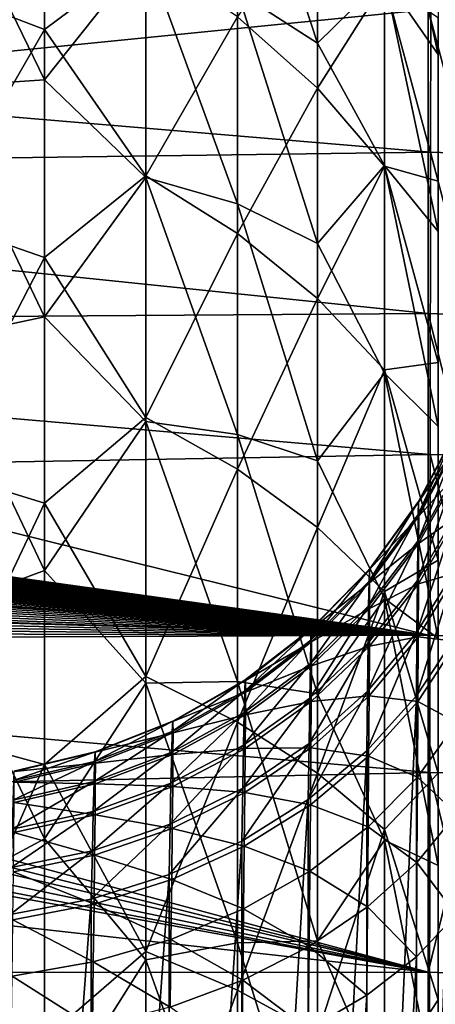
# Model space of a CAD drawing. Header units: metres. Extents: x -22 to 72, y -222 to 22.
# Tile 402 of 410: x 66.82 to 68.93, y 7.75 to 12.75. Entities that reach past the tile are written whole.
import ezdxf

# ---------------------------------------------------------------- set-up
doc = ezdxf.new("R2010")
doc.units = ezdxf.units.M
doc.layers.add('solid_509499_SW0002_01', color=7, linetype='CONTINUOUS')

msp = doc.modelspace()

# ---------------------------------------------------------------- linework, layer by layer
at = {"layer": 'solid_509499_SW0002_01'}
for points in [[(67.92469, 13.871621, 78.463005), (68.330727, 13.555244, 78.075562), (68.330727, 12.633034, 79.210175)], [(67.92469, 12.894255, 79.646225), (67.92469, 13.871621, 78.463005), (68.330727, 12.633034, 79.210175)], [(68.67218, 13.816843, 76.754425), (68.943581, 13.374178, 76.384483), (68.943581, 12.575487, 77.540718)], [(68.67218, 12.967602, 77.969276), (68.67218, 13.816843, 76.754425), (68.943581, 12.575487, 77.540718)], [(66.945839, 12.702283, 55.313908), (66.945839, 13.763288, 56.473644), (66.388702, 12.914724, 55.101734)], [(67.460587, 13.086212, 56.254757), (66.945839, 13.763288, 56.473644), (66.945839, 12.702283, 55.313908)], [(66.388702, 13.591723, 80.512039), (66.945839, 13.552631, 80.108223), (66.945839, 12.44569, 81.243401)], [(66.388702, 12.408731, 81.686111), (66.388702, 13.591723, 80.512039), (66.945839, 12.44569, 81.243401)], [(66.945839, 12.44569, 81.243401), (66.945839, 13.552631, 80.108223), (67.460587, 13.093447, 80.066322)], [(68.330727, 12.633034, 79.210175), (68.330727, 13.555244, 78.075562), (68.67218, 12.967602, 77.969276)], [(53.5, 13.377833, 84.187454), (68.905083, 12.078847, 85.17852), (68.907753, 13.522199, 84.067055)], [(69.309799, 12.065988, 85.154037), (68.907753, 13.522199, 84.067055), (68.905083, 12.078847, 85.17852)], [(69.310532, 13.507144, 84.04422), (68.907753, 13.522199, 84.067055), (69.309799, 12.065988, 85.154037)], [(53.5, 13.377833, 84.187454), (53.5, 11.872946, 85.321465), (68.905083, 12.078847, 85.17852)], [(68.330727, 12.404685, 56.866447), (68.330727, 13.369031, 58.04504), (67.92469, 12.765982, 56.542171)], [(68.67218, 12.941628, 58.363297), (68.330727, 13.369031, 58.04504), (68.330727, 12.404685, 56.866447)], [(66.945839, 12.44569, 81.243401), (67.460587, 13.093447, 80.066322), (67.460587, 11.951237, 81.198578)], [(67.460587, 13.093447, 80.066322), (67.92469, 12.894255, 79.646225), (67.92469, 11.816294, 80.738586)], [(67.460587, 11.951237, 81.198578), (67.460587, 13.093447, 80.066322), (67.92469, 11.816294, 80.738586)], [(67.460587, 11.959654, 55.109447), (67.460587, 13.086212, 56.254757), (66.945839, 12.702283, 55.313908)], [(67.92469, 12.765982, 56.542171), (67.460587, 13.086212, 56.254757), (67.460587, 11.959654, 55.109447)], [(68.330727, 12.633034, 79.210175), (68.67218, 12.967602, 77.969276), (68.67218, 12.011872, 79.102257)], [(68.67218, 12.967602, 77.969276), (68.943581, 12.575487, 77.540718), (68.943581, 11.677129, 78.621338)], [(68.67218, 12.011872, 79.102257), (68.67218, 12.967602, 77.969276), (68.943581, 11.677129, 78.621338)], [(66.945839, 12.702283, 55.313908), (66.388702, 12.914724, 55.101734), (66.388702, 11.736966, 54.021481)], [(67.92469, 12.894255, 79.646225), (68.330727, 12.633034, 79.210175), (68.330727, 11.616148, 80.26078)], [(67.92469, 11.816294, 80.738586), (67.92469, 12.894255, 79.646225), (68.330727, 11.616148, 80.26078)], [(68.67218, 12.008111, 57.222382), (68.67218, 12.941628, 58.363297), (68.330727, 12.404685, 56.866447)], [(68.943581, 11.932029, 58.007271), (68.67218, 12.941628, 58.363297), (68.67218, 12.008111, 57.222382)], [(68.943581, 11.932029, 58.007271), (68.943581, 12.760389, 59.08931), (68.67218, 12.941628, 58.363297)], [(61.299999, 12.045105, 50.797806), (62.462135, 12.846207, 51.387505), (68.892403, 12.803313, 51.354424)], [(61.299999, 12.045105, 50.797806), (68.892403, 12.803313, 51.354424), (68.892403, 11.260791, 50.274464)], [(69.308022, 11.245881, 50.299267), (68.892403, 11.260791, 50.274464), (68.892403, 12.803313, 51.354424)], [(69.308022, 11.245881, 50.299267), (68.892403, 12.803313, 51.354424), (69.308067, 12.788159, 51.379288)], [(67.92469, 11.666991, 55.424889), (67.92469, 12.765982, 56.542171), (67.460587, 11.959654, 55.109447)], [(68.330727, 12.404685, 56.866447), (67.92469, 12.765982, 56.542171), (67.92469, 11.666991, 55.424889)], [(66.945839, 11.543898, 54.251423), (66.945839, 12.702283, 55.313908), (66.388702, 11.736966, 54.021481)], [(67.460587, 11.959654, 55.109447), (66.945839, 12.702283, 55.313908), (66.945839, 11.543898, 54.251423)], [(68.330727, 11.616148, 80.26078), (68.330727, 12.633034, 79.210175), (68.67218, 12.011872, 79.102257)], [(66.388702, 12.408731, 81.686111), (66.945839, 12.44569, 81.243401), (66.945839, 11.24402, 82.277771)], [(66.945839, 11.24402, 82.277771), (66.945839, 12.44569, 81.243401), (67.460587, 11.951237, 81.198578)], [(66.388702, 11.124736, 82.748779), (66.388702, 12.408731, 81.686111), (66.945839, 11.24402, 82.277771)], [(68.330727, 11.336798, 55.780785), (68.330727, 12.404685, 56.866447), (67.92469, 11.666991, 55.424889)], [(68.67218, 12.008111, 57.222382), (68.330727, 12.404685, 56.866447), (68.330727, 11.336798, 55.780785)], [(53.5, 11.872946, 85.321465), (68.902763, 10.544668, 86.160667), (68.905083, 12.078847, 85.17852)], [(62.462135, 11.216977, 50.246708), (61.299999, 12.045105, 50.797806), (68.892403, 11.260791, 50.274464)], [(69.309341, 10.534012, 86.13485), (68.905083, 12.078847, 85.17852), (68.902763, 10.544668, 86.160667)], [(69.309799, 12.065988, 85.154037), (68.905083, 12.078847, 85.17852), (69.309341, 10.534012, 86.13485)], [(68.330727, 11.616148, 80.26078), (68.67218, 12.011872, 79.102257), (68.67218, 10.957501, 80.144066)], [(68.67218, 10.974363, 56.171429), (68.67218, 12.008111, 57.222382), (68.330727, 11.336798, 55.780785)], [(68.67218, 12.011872, 79.102257), (68.943581, 11.677129, 78.621338), (68.943581, 10.686224, 79.617783)], [(68.67218, 10.957501, 80.144066), (68.67218, 12.011872, 79.102257), (68.943581, 10.686224, 79.617783)], [(68.943581, 11.012195, 57.001842), (68.67218, 12.008111, 57.222382), (68.67218, 10.974363, 56.171429)], [(68.943581, 11.012195, 57.001842), (68.943581, 11.932029, 58.007271), (68.67218, 12.008111, 57.222382)], [(67.460587, 10.73327, 54.071732), (67.460587, 11.959654, 55.109447), (66.945839, 11.543898, 54.251423)], [(66.945839, 11.24402, 82.277771), (67.460587, 11.951237, 81.198578), (67.460587, 10.711519, 82.223145)], [(67.92469, 11.666991, 55.424889), (67.460587, 11.959654, 55.109447), (67.460587, 10.73327, 54.071732)], [(67.460587, 11.951237, 81.198578), (67.92469, 11.816294, 80.738586), (67.92469, 10.646148, 81.731567)], [(67.460587, 10.711519, 82.223145), (67.460587, 11.951237, 81.198578), (67.92469, 10.646148, 81.731567)], [(53.5, 11.872946, 85.321465), (53.5, 10.272465, 86.316017), (68.902763, 10.544668, 86.160667)], [(67.92469, 11.816294, 80.738586), (68.330727, 11.616148, 80.26078), (68.330727, 10.512208, 81.219498)], [(67.92469, 10.646148, 81.731567), (67.92469, 11.816294, 80.738586), (68.330727, 10.512208, 81.219498)], [(66.945839, 11.543898, 54.251423), (66.388702, 11.736966, 54.021481), (66.388702, 10.469229, 53.048393)], [(67.92469, 10.470617, 54.412571), (67.92469, 11.666991, 55.424889), (67.460587, 10.73327, 54.071732)], [(68.330727, 11.336798, 55.780785), (67.92469, 11.666991, 55.424889), (67.92469, 10.470617, 54.412571)], [(68.330727, 10.512208, 81.219498), (68.330727, 11.616148, 80.26078), (68.67218, 10.957501, 80.144066)], [(66.945839, 10.297014, 53.294338), (66.945839, 11.543898, 54.251423), (66.388702, 10.469229, 53.048393)], [(67.460587, 10.73327, 54.071732), (66.945839, 11.543898, 54.251423), (66.945839, 10.297014, 53.294338)], [(68.330727, 10.174283, 54.797115), (68.330727, 11.336798, 55.780785), (67.92469, 10.470617, 54.412571)], [(68.67218, 10.974363, 56.171429), (68.330727, 11.336798, 55.780785), (68.330727, 10.174283, 54.797115)], [(62.462135, 11.216977, 50.246708), (68.892403, 11.260791, 50.274464), (68.892487, 9.627767, 49.33704)], [(66.388702, 11.124736, 82.748779), (66.945839, 11.24402, 82.277771), (66.945839, 9.956765, 83.203476)], [(66.945839, 9.956765, 83.203476), (66.945839, 11.24402, 82.277771), (67.460587, 10.711519, 82.223145)], [(69.307968, 9.612907, 49.361923), (68.892487, 9.627767, 49.33704), (68.892403, 11.260791, 50.274464)], [(69.307968, 9.612907, 49.361923), (68.892403, 11.260791, 50.274464), (69.308022, 11.245881, 50.299267)], [(63.622864, 10.364244, 49.73576), (62.462135, 11.216977, 50.246708), (68.892487, 9.627767, 49.33704)], [(66.388702, 9.750192, 83.691399), (66.388702, 11.124736, 82.748779), (66.945839, 9.956765, 83.203476)], [(68.943581, 10.007937, 56.080723), (68.943581, 11.012195, 57.001842), (68.67218, 10.974363, 56.171429)], [(68.67218, 9.849014, 55.219208), (68.67218, 10.974363, 56.171429), (68.330727, 10.174283, 54.797115)], [(68.330727, 10.512208, 81.219498), (68.67218, 10.957501, 80.144066), (68.67218, 9.813148, 81.086151)], [(68.943581, 10.007937, 56.080723), (68.67218, 10.974363, 56.171429), (68.67218, 9.849014, 55.219208)], [(68.67218, 10.957501, 80.144066), (68.943581, 10.686224, 79.617783), (68.943581, 9.610624, 80.522141)], [(68.67218, 9.813148, 81.086151), (68.67218, 10.957501, 80.144066), (68.943581, 9.610624, 80.522141)], [(67.460587, 9.417295, 53.150276), (67.460587, 10.73327, 54.071732), (66.945839, 10.297014, 53.294338)], [(66.945839, 9.956765, 83.203476), (67.460587, 10.711519, 82.223145), (67.460587, 9.384408, 83.131668)], [(67.92469, 10.470617, 54.412571), (67.460587, 10.73327, 54.071732), (67.460587, 9.417295, 53.150276)], [(67.460587, 10.711519, 82.223145), (67.92469, 10.646148, 81.731567), (67.92469, 9.392945, 82.617424)], [(67.460587, 9.384408, 83.131668), (67.460587, 10.711519, 82.223145), (67.92469, 9.392945, 82.617424)], [(67.92469, 10.646148, 81.731567), (68.330727, 10.512208, 81.219498), (68.330727, 9.329487, 82.07914)], [(67.92469, 9.392945, 82.617424), (67.92469, 10.646148, 81.731567), (68.330727, 9.329487, 82.07914)], [(68.842651, 10.239435, 66.571785), (69.041588, 10.608629, 66.632164), (69.042534, 10.679342, 65.987625)], [(68.84388, 10.305555, 65.968956), (68.842651, 10.239435, 66.571785), (69.042534, 10.679342, 65.987625)], [(68.84388, 10.305555, 65.968956), (69.042534, 10.679342, 65.987625), (69.043091, 10.676578, 65.33905)], [(68.844604, 10.302959, 65.362358), (68.84388, 10.305555, 65.968956), (69.043091, 10.676578, 65.33905)], [(68.844604, 10.302959, 65.362358), (69.043091, 10.676578, 65.33905), (69.043297, 10.600386, 64.69487)], [(68.840973, 10.105609, 67.162964), (69.040314, 10.465519, 67.264244), (69.041588, 10.608629, 66.632164)], [(68.842651, 10.239435, 66.571785), (68.840973, 10.105609, 67.162964), (69.041588, 10.608629, 66.632164)], [(68.844872, 10.231696, 64.75988), (68.844604, 10.302959, 65.362358), (69.043297, 10.600386, 64.69487)], [(68.844872, 10.231696, 64.75988), (69.043297, 10.600386, 64.69487), (69.043091, 10.451672, 64.063484)], [(53.5, 10.272465, 86.316017), (68.900764, 8.931247, 87.006126), (68.902763, 10.544668, 86.160667)], [(69.309059, 8.922728, 86.979286), (68.902763, 10.544668, 86.160667), (68.900764, 8.931247, 87.006126)], [(69.309341, 10.534012, 86.13485), (68.902763, 10.544668, 86.160667), (69.309059, 8.922728, 86.979286)], [(68.330727, 9.329487, 82.07914), (68.330727, 10.512208, 81.219498), (68.67218, 9.813148, 81.086151)], [(66.945839, 10.297014, 53.294338), (66.388702, 10.469229, 53.048393), (66.388702, 9.121232, 52.189926)], [(67.92469, 9.186846, 53.513664), (67.92469, 10.470617, 54.412571), (67.460587, 9.417295, 53.150276)], [(68.330727, 10.174283, 54.797115), (67.92469, 10.470617, 54.412571), (67.92469, 9.186846, 53.513664)], [(68.838844, 9.905849, 67.734932), (69.038689, 10.25191, 67.875771), (69.040314, 10.465519, 67.264244)], [(68.840973, 10.105609, 67.162964), (68.838844, 9.905849, 67.734932), (69.040314, 10.465519, 67.264244)], [(68.844604, 10.092611, 64.169357), (69.043091, 10.451672, 64.063484), (69.042534, 10.232445, 63.453068)], [(68.844604, 10.092611, 64.169357), (68.844872, 10.231696, 64.75988), (69.043091, 10.451672, 64.063484)], [(63.624035, 10.363133, 49.73513), (63.622864, 10.364244, 49.73576), (68.892487, 9.627767, 49.33704)], [(63.6231, 10.342648, 49.723522), (63.624046, 10.345455, 49.725113), (68.892487, 9.627767, 49.33704)], [(63.624908, 10.36182, 49.734386), (63.624035, 10.363133, 49.73513), (68.892487, 9.627767, 49.33704)], [(63.624046, 10.345455, 49.725113), (63.624809, 10.348091, 49.726604), (68.892487, 9.627767, 49.33704)], [(63.624809, 10.348091, 49.726604), (63.625389, 10.350544, 49.727993), (68.892487, 9.627767, 49.33704)], [(63.625515, 10.36032, 49.733536), (63.624908, 10.36182, 49.734386), (68.892487, 9.627767, 49.33704)], [(63.625389, 10.350544, 49.727993), (63.62579, 10.352816, 49.729279), (68.892487, 9.627767, 49.33704)], [(63.625889, 10.358651, 49.73259), (63.625515, 10.36032, 49.733536), (68.892487, 9.627767, 49.33704)], [(63.62579, 10.352816, 49.729279), (63.626007, 10.354908, 49.730465), (68.892487, 9.627767, 49.33704)], [(63.626045, 10.356844, 49.731564), (63.625889, 10.358651, 49.73259), (68.892487, 9.627767, 49.33704)], [(63.626007, 10.354908, 49.730465), (63.626045, 10.356844, 49.731564), (68.892487, 9.627767, 49.33704)], [(63.595238, 10.292441, 49.695202), (63.598545, 10.2974, 49.69799), (68.892487, 9.627767, 49.33704)], [(63.598545, 10.2974, 49.69799), (63.601723, 10.302293, 49.700745), (68.892487, 9.627767, 49.33704)], [(63.601723, 10.302293, 49.700745), (63.60482, 10.307203, 49.70351), (68.892487, 9.627767, 49.33704)], [(63.60482, 10.307203, 49.70351), (63.607822, 10.312124, 49.706284), (68.892487, 9.627767, 49.33704)], [(63.607822, 10.312124, 49.706284), (63.610638, 10.316925, 49.708988), (68.892487, 9.627767, 49.33704)], [(63.610638, 10.316925, 49.708988), (63.613186, 10.32145, 49.711544), (68.892487, 9.627767, 49.33704)], [(63.613186, 10.32145, 49.711544), (63.615421, 10.325622, 49.713898), (68.892487, 9.627767, 49.33704)], [(63.615421, 10.325622, 49.713898), (63.61739, 10.329482, 49.71608), (68.892487, 9.627767, 49.33704)], [(63.61739, 10.329482, 49.71608), (63.619125, 10.333099, 49.718121), (68.892487, 9.627767, 49.33704)], [(63.619125, 10.333099, 49.718121), (63.620651, 10.336489, 49.720039), (68.892487, 9.627767, 49.33704)], [(63.620651, 10.336489, 49.720039), (63.621971, 10.339664, 49.721836), (68.892487, 9.627767, 49.33704)], [(63.621971, 10.339664, 49.721836), (63.6231, 10.342648, 49.723522), (68.892487, 9.627767, 49.33704)], [(66.945839, 8.971191, 52.449993), (66.945839, 10.297014, 53.294338), (66.388702, 9.121232, 52.189926)], [(67.460587, 9.417295, 53.150276), (66.945839, 10.297014, 53.294338), (66.945839, 8.971191, 52.449993)], [(68.592987, 9.901585, 66.516525), (68.842651, 10.239435, 66.571785), (68.84388, 10.305555, 65.968956)], [(68.594475, 9.963449, 65.951866), (68.592987, 9.901585, 66.516525), (68.84388, 10.305555, 65.968956)], [(68.594475, 9.963449, 65.951866), (68.84388, 10.305555, 65.968956), (68.844604, 10.302959, 65.362358)], [(68.59536, 9.960978, 65.383698), (68.594475, 9.963449, 65.951866), (68.844604, 10.302959, 65.362358)], [(68.59536, 9.960978, 65.383698), (68.844604, 10.302959, 65.362358), (68.844872, 10.231696, 64.75988)], [(53.5, 10.272465, 86.316017), (53.5, 8.589276, 87.163101), (68.900764, 8.931247, 87.006126)], [(63.557446, 10.241698, 49.666763), (63.563847, 10.249743, 49.671257), (68.892487, 9.627767, 49.33704)], [(63.563847, 10.249743, 49.671257), (63.569633, 10.257174, 49.675415), (68.892487, 9.627767, 49.33704)], [(63.569633, 10.257174, 49.675415), (63.574883, 10.264052, 49.679268), (68.892487, 9.627767, 49.33704)], [(63.574883, 10.264052, 49.679268), (63.579651, 10.270441, 49.68285), (68.892487, 9.627767, 49.33704)], [(63.579651, 10.270441, 49.68285), (63.584015, 10.276407, 49.686195), (68.892487, 9.627767, 49.33704)], [(63.584015, 10.276407, 49.686195), (63.588028, 10.282016, 49.689342), (68.892487, 9.627767, 49.33704)], [(63.588028, 10.282016, 49.689342), (63.591751, 10.287337, 49.692333), (68.892487, 9.627767, 49.33704)], [(63.591751, 10.287337, 49.692333), (63.595238, 10.292441, 49.695202), (68.892487, 9.627767, 49.33704)], [(68.836243, 9.642735, 68.280449), (69.036674, 9.970562, 68.459), (69.038689, 10.25191, 67.875771)], [(68.838844, 9.905849, 67.734932), (68.836243, 9.642735, 68.280449), (69.038689, 10.25191, 67.875771)], [(63.513561, 10.190281, 49.638134), (63.524174, 10.202215, 49.64476), (68.892487, 9.627767, 49.33704)], [(63.524174, 10.202215, 49.64476), (63.533798, 10.213285, 49.650917), (68.892487, 9.627767, 49.33704)], [(63.533798, 10.213285, 49.650917), (63.542496, 10.223523, 49.65662), (68.892487, 9.627767, 49.33704)], [(63.542496, 10.223523, 49.65662), (63.550354, 10.232976, 49.661892), (68.892487, 9.627767, 49.33704)], [(63.550354, 10.232976, 49.661892), (63.557446, 10.241698, 49.666763), (68.892487, 9.627767, 49.33704)], [(68.59095, 9.776321, 67.070297), (68.840973, 10.105609, 67.162964), (68.842651, 10.239435, 66.571785)], [(68.592987, 9.901585, 66.516525), (68.59095, 9.776321, 67.070297), (68.842651, 10.239435, 66.571785)], [(68.59568, 9.894216, 64.819382), (68.59536, 9.960978, 65.383698), (68.844872, 10.231696, 64.75988)], [(68.59568, 9.894216, 64.819382), (68.844872, 10.231696, 64.75988), (68.844604, 10.092611, 64.169357)], [(68.84388, 9.887585, 63.598454), (69.042534, 10.232445, 63.453068), (69.041588, 9.945551, 62.871563)], [(68.84388, 9.887585, 63.598454), (68.844604, 10.092611, 64.169357), (69.042534, 10.232445, 63.453068)], [(63.461212, 10.134917, 49.607517), (63.475704, 10.149728, 49.615685), (68.892487, 9.627767, 49.33704)], [(63.475704, 10.149728, 49.615685), (63.489288, 10.16395, 49.623543), (68.892487, 9.627767, 49.33704)], [(63.489288, 10.16395, 49.623543), (63.501923, 10.177499, 49.631046), (68.892487, 9.627767, 49.33704)], [(63.501923, 10.177499, 49.631046), (63.503765, 10.179503, 49.632156), (68.892487, 9.627767, 49.33704)], [(63.503765, 10.179503, 49.632156), (63.513561, 10.190281, 49.638134), (68.892487, 9.627767, 49.33704)], [(68.330727, 8.926845, 53.923649), (68.330727, 10.174283, 54.797115), (67.92469, 9.186846, 53.513664)], [(68.67218, 9.849014, 55.219208), (68.330727, 10.174283, 54.797115), (68.330727, 8.926845, 53.923649)], [(63.412735, 10.087756, 49.581608), (63.429699, 10.103872, 49.590443), (68.892487, 9.627767, 49.33704)], [(63.429699, 10.103872, 49.590443), (63.445858, 10.119603, 49.599087), (68.892487, 9.627767, 49.33704)], [(63.445858, 10.119603, 49.599087), (63.461212, 10.134917, 49.607517), (68.892487, 9.627767, 49.33704)], [(68.588364, 9.589316, 67.60611), (68.838844, 9.905849, 67.734932), (68.840973, 10.105609, 67.162964)], [(68.59095, 9.776321, 67.070297), (68.588364, 9.589316, 67.60611), (68.840973, 10.105609, 67.162964)], [(63.35487, 10.03549, 49.553078), (63.375671, 10.053825, 49.563065), (68.892487, 9.627767, 49.33704)], [(63.375671, 10.053825, 49.563065), (63.394836, 10.071159, 49.572529), (68.892487, 9.627767, 49.33704)], [(63.394836, 10.071159, 49.572529), (63.412735, 10.087756, 49.581608), (68.892487, 9.627767, 49.33704)], [(68.595367, 9.763955, 64.266273), (68.844604, 10.092611, 64.169357), (68.84388, 9.887585, 63.598454)], [(68.595367, 9.763955, 64.266273), (68.59568, 9.894216, 64.819382), (68.844604, 10.092611, 64.169357)], [(63.278763, 9.972229, 49.518803), (63.306816, 9.99489, 49.531048), (68.892487, 9.627767, 49.33704)], [(63.306816, 9.99489, 49.531048), (63.317642, 10.003843, 49.535896), (68.892487, 9.627767, 49.33704)], [(63.317642, 10.003843, 49.535896), (63.332047, 10.015915, 49.542442), (68.892487, 9.627767, 49.33704)], [(63.332047, 10.015915, 49.542442), (63.35487, 10.03549, 49.553078), (68.892487, 9.627767, 49.33704)], [(68.943581, 8.926956, 55.250984), (68.943581, 10.007937, 56.080723), (68.67218, 9.849014, 55.219208)], [(63.21244, 9.921387, 49.491459), (63.247456, 9.947771, 49.505627), (68.892487, 9.627767, 49.33704)], [(63.247456, 9.947771, 49.505627), (63.278763, 9.972229, 49.518803), (68.892487, 9.627767, 49.33704)], [(66.388702, 9.750192, 83.691399), (66.945839, 9.956765, 83.203476), (66.945839, 8.593724, 84.013458)], [(66.945839, 8.593724, 84.013458), (66.945839, 9.956765, 83.203476), (67.460587, 9.384408, 83.131668)], [(68.297585, 9.601815, 66.467499), (68.592987, 9.901585, 66.516525), (68.594475, 9.963449, 65.951866)], [(68.299309, 9.659849, 65.936707), (68.297585, 9.601815, 66.467499), (68.594475, 9.963449, 65.951866)], [(68.299309, 9.659849, 65.936707), (68.594475, 9.963449, 65.951866), (68.59536, 9.960978, 65.383698)], [(68.300331, 9.657453, 65.402634), (68.299309, 9.659849, 65.936707), (68.59536, 9.960978, 65.383698)], [(68.300331, 9.657453, 65.402634), (68.59536, 9.960978, 65.383698), (68.59568, 9.894216, 64.819382)], [(69.036674, 9.970562, 68.459), (68.833321, 9.320226, 68.792091), (69.034447, 9.625714, 69.005997)], [(68.836243, 9.642735, 68.280449), (68.833321, 9.320226, 68.792091), (69.036674, 9.970562, 68.459)], [(68.842651, 9.619273, 63.054577), (69.041588, 9.945551, 62.871563), (69.040314, 9.594874, 62.326527)], [(68.842651, 9.619273, 63.054577), (68.84388, 9.887585, 63.598454), (69.041588, 9.945551, 62.871563)], [(63.173244, 9.892985, 49.476261), (63.21244, 9.921387, 49.491459), (68.892487, 9.627767, 49.33704)], [(68.295227, 9.484226, 66.988098), (68.59095, 9.776321, 67.070297), (68.592987, 9.901585, 66.516525)], [(68.297585, 9.601815, 66.467499), (68.295227, 9.484226, 66.988098), (68.592987, 9.901585, 66.516525)], [(68.585213, 9.342975, 68.117188), (68.836243, 9.642735, 68.280449), (68.838844, 9.905849, 67.734932)], [(68.588364, 9.589316, 67.60611), (68.585213, 9.342975, 68.117188), (68.838844, 9.905849, 67.734932)], [(63.08028, 9.830005, 49.442764), (63.129356, 9.862514, 49.460022), (68.892487, 9.627767, 49.33704)], [(63.129356, 9.862514, 49.460022), (63.173244, 9.892985, 49.476261), (68.892487, 9.627767, 49.33704)], [(68.300697, 9.594673, 64.8722), (68.300331, 9.657453, 65.402634), (68.59568, 9.894216, 64.819382)], [(68.300697, 9.594673, 64.8722), (68.59568, 9.894216, 64.819382), (68.595367, 9.763955, 64.266273)], [(68.67218, 8.641456, 54.373665), (68.67218, 9.849014, 55.219208), (68.330727, 8.926845, 53.923649)], [(68.594475, 9.571953, 63.731514), (68.84388, 9.887585, 63.598454), (68.842651, 9.619273, 63.054577)], [(68.594475, 9.571953, 63.731514), (68.595367, 9.763955, 64.266273), (68.84388, 9.887585, 63.598454)], [(68.943581, 8.926956, 55.250984), (68.67218, 9.849014, 55.219208), (68.67218, 8.641456, 54.373665)], [(62.965889, 9.760074, 49.405888), (63.025864, 9.795766, 49.424667), (68.892487, 9.627767, 49.33704)], [(63.025864, 9.795766, 49.424667), (63.039276, 9.804048, 49.429039), (68.892487, 9.627767, 49.33704)], [(63.039276, 9.804048, 49.429039), (63.08028, 9.830005, 49.442764), (68.892487, 9.627767, 49.33704)], [(68.330727, 9.329487, 82.07914), (68.67218, 9.813148, 81.086151), (68.67218, 8.58821, 81.920769)], [(68.67218, 9.813148, 81.086151), (68.943581, 9.610624, 80.522141), (68.943581, 8.458856, 81.327263)], [(68.67218, 8.58821, 81.920769), (68.67218, 9.813148, 81.086151), (68.943581, 8.458856, 81.327263)], [(62.899399, 9.722852, 49.386398), (62.965889, 9.760074, 49.405888), (68.892487, 9.627767, 49.33704)], [(66.388702, 8.296286, 84.506294), (66.388702, 9.750192, 83.691399), (66.945839, 8.593724, 84.013458)], [(68.292229, 9.308627, 67.491875), (68.588364, 9.589316, 67.60611), (68.59095, 9.776321, 67.070297)], [(68.295227, 9.484226, 66.988098), (68.292229, 9.308627, 67.491875), (68.59095, 9.776321, 67.070297)], [(68.300339, 9.472257, 64.352287), (68.595367, 9.763955, 64.266273), (68.594475, 9.571953, 63.731514)], [(68.300339, 9.472257, 64.352287), (68.300697, 9.594673, 64.8722), (68.595367, 9.763955, 64.266273)], [(62.825047, 9.683949, 49.366131), (62.899399, 9.722852, 49.386398), (68.892487, 9.627767, 49.33704)], [(62.741447, 9.643412, 49.345119), (62.825047, 9.683949, 49.366131), (68.892487, 9.627767, 49.33704)], [(67.962334, 9.346107, 66.425674), (68.297585, 9.601815, 66.467499), (68.299309, 9.659849, 65.936707)], [(67.964256, 9.400809, 65.923767), (67.962334, 9.346107, 66.425674), (68.299309, 9.659849, 65.936707)], [(67.964256, 9.400809, 65.923767), (68.299309, 9.659849, 65.936707), (68.300331, 9.657453, 65.402634)], [(67.965401, 9.398439, 65.418793), (67.964256, 9.400809, 65.923767), (68.300331, 9.657453, 65.402634)], [(67.965401, 9.398439, 65.418793), (68.300331, 9.657453, 65.402634), (68.300697, 9.594673, 64.8722)], [(53.5, 7.915261, 48.548813), (53.5, 9.626987, 49.336636), (68.892647, 7.917166, 48.549591)], [(61.101707, 9.334159, 49.188473), (68.892647, 7.917166, 48.549591), (53.5, 9.626987, 49.336636)], [(62.464203, 9.529903, 49.286877), (62.647156, 9.601418, 49.323471), (68.892647, 7.917166, 48.549591)], [(62.647156, 9.601418, 49.323471), (62.741447, 9.643412, 49.345119), (68.892487, 9.627767, 49.33704)], [(62.647156, 9.601418, 49.323471), (68.892487, 9.627767, 49.33704), (68.892647, 7.917166, 48.549591)], [(67.959694, 9.23515, 66.918007), (68.295227, 9.484226, 66.988098), (68.297585, 9.601815, 66.467499)], [(67.962334, 9.346107, 66.425674), (67.959694, 9.23515, 66.918007), (68.297585, 9.601815, 66.467499)], [(67.965797, 9.339046, 64.917274), (67.965401, 9.398439, 65.418793), (68.300697, 9.594673, 64.8722)], [(67.965797, 9.339046, 64.917274), (68.300697, 9.594673, 64.8722), (68.300339, 9.472257, 64.352287)], [(68.836243, 9.642735, 68.280449), (68.581665, 9.040996, 68.596573), (68.833321, 9.320226, 68.792091)], [(68.585213, 9.342975, 68.117188), (68.581665, 9.040996, 68.596573), (68.836243, 9.642735, 68.280449)], [(68.592987, 9.320694, 63.22205), (68.842651, 9.619273, 63.054577), (68.840973, 9.291309, 62.544796)], [(68.592987, 9.320694, 63.22205), (68.594475, 9.571953, 63.731514), (68.842651, 9.619273, 63.054577)], [(69.034447, 9.625714, 69.005997), (68.833321, 9.320226, 68.792091), (68.834, 3.933079, 76.487602)], [(69.034447, 9.625714, 69.005997), (68.834, 3.933079, 76.487602), (69.034798, 4.238321, 76.701332)], [(68.840973, 9.291309, 62.544796), (68.842651, 9.619273, 63.054577), (69.040314, 9.594874, 62.326527)], [(68.840973, 9.291309, 62.544796), (69.040314, 9.594874, 62.326527), (69.038689, 9.184978, 61.824917)], [(69.307968, 9.612907, 49.361923), (68.892647, 7.917166, 48.549591), (68.892487, 9.627767, 49.33704)], [(69.307899, 7.902593, 48.574844), (68.892647, 7.917166, 48.549591), (69.307968, 9.612907, 49.361923)], [(68.288597, 9.077263, 67.972466), (68.585213, 9.342975, 68.117188), (68.588364, 9.589316, 67.60611)], [(68.292229, 9.308627, 67.491875), (68.288597, 9.077263, 67.972466), (68.588364, 9.589316, 67.60611)], [(68.299309, 9.291847, 63.849598), (68.594475, 9.571953, 63.731514), (68.592987, 9.320694, 63.22205)], [(68.299309, 9.291847, 63.849598), (68.300339, 9.472257, 64.352287), (68.594475, 9.571953, 63.731514)], [(62.276901, 9.468896, 49.255932), (62.464203, 9.529903, 49.286877), (68.892647, 7.917166, 48.549591)], [(61.891987, 9.379313, 49.210949), (62.276901, 9.468896, 49.255932), (68.892647, 7.917166, 48.549591)], [(67.956352, 9.069381, 67.394508), (68.292229, 9.308627, 67.491875), (68.295227, 9.484226, 66.988098)], [(67.959694, 9.23515, 66.918007), (67.956352, 9.069381, 67.394508), (68.295227, 9.484226, 66.988098)], [(67.965401, 9.223335, 64.425682), (68.300339, 9.472257, 64.352287), (68.299309, 9.291847, 63.849598)], [(67.965401, 9.223335, 64.425682), (67.965797, 9.339046, 64.917274), (68.300339, 9.472257, 64.352287)], [(67.460587, 8.022716, 52.352772), (67.460587, 9.417295, 53.150276), (66.945839, 8.971191, 52.449993)], [(67.92469, 9.186846, 53.513664), (67.460587, 9.417295, 53.150276), (67.460587, 8.022716, 52.352772)], [(67.593925, 9.139564, 66.391891), (67.962334, 9.346107, 66.425674), (67.964256, 9.400809, 65.923767)], [(67.596001, 9.191499, 65.913307), (67.593925, 9.139564, 66.391891), (67.964256, 9.400809, 65.923767)], [(67.596001, 9.191499, 65.913307), (67.964256, 9.400809, 65.923767), (67.965401, 9.398439, 65.418793)], [(67.597252, 9.189104, 65.431854), (67.596001, 9.191499, 65.913307), (67.965401, 9.398439, 65.418793)], [(67.597252, 9.189104, 65.431854), (67.965401, 9.398439, 65.418793), (67.965797, 9.339046, 64.917274)], [(61.498295, 9.334159, 49.188473), (61.891987, 9.379313, 49.210949), (68.892647, 7.917166, 48.549591)], [(66.945839, 8.593724, 84.013458), (67.460587, 9.384408, 83.131668), (67.460587, 7.980731, 83.916733)], [(67.460587, 9.384408, 83.131668), (67.92469, 9.392945, 82.617424), (67.92469, 8.066463, 83.389236)], [(67.460587, 7.980731, 83.916733), (67.460587, 9.384408, 83.131668), (67.92469, 8.066463, 83.389236)], [(67.591064, 9.034061, 66.86142), (67.959694, 9.23515, 66.918007), (67.962334, 9.346107, 66.425674)], [(67.593925, 9.139564, 66.391891), (67.591064, 9.034061, 66.86142), (67.962334, 9.346107, 66.425674)], [(67.92469, 9.392945, 82.617424), (68.330727, 9.329487, 82.07914), (68.330727, 8.076849, 82.833275)], [(67.92469, 8.066463, 83.389236), (67.92469, 9.392945, 82.617424), (68.330727, 8.076849, 82.833275)], [(61.101707, 9.334159, 49.188473), (61.498295, 9.334159, 49.188473), (68.892647, 7.917166, 48.549591)], [(67.597679, 9.132434, 64.953705), (67.597252, 9.189104, 65.431854), (67.965797, 9.339046, 64.917274)], [(67.597679, 9.132434, 64.953705), (67.965797, 9.339046, 64.917274), (67.965401, 9.223335, 64.425682)], [(67.952316, 8.850899, 67.849174), (68.288597, 9.077263, 67.972466), (68.292229, 9.308627, 67.491875)], [(67.956352, 9.069381, 67.394508), (67.952316, 8.850899, 67.849174), (68.292229, 9.308627, 67.491875)], [(68.585213, 9.342975, 68.117188), (68.284485, 8.793593, 68.42334), (68.581665, 9.040996, 68.596573)], [(68.288597, 9.077263, 67.972466), (68.284485, 8.793593, 68.42334), (68.585213, 9.342975, 68.117188)], [(68.297585, 9.055771, 63.370647), (68.592987, 9.320694, 63.22205), (68.59095, 9.013573, 62.744495)], [(68.297585, 9.055771, 63.370647), (68.299309, 9.291847, 63.849598), (68.592987, 9.320694, 63.22205)], [(68.330727, 8.076849, 82.833275), (68.330727, 9.329487, 82.07914), (68.67218, 8.58821, 81.920769)], [(68.833321, 9.320226, 68.792091), (68.581665, 9.040996, 68.596573), (68.582764, 3.654026, 76.292206)], [(68.833321, 9.320226, 68.792091), (68.582764, 3.654026, 76.292206), (68.834, 3.933079, 76.487602)], [(68.59095, 9.013573, 62.744495), (68.592987, 9.320694, 63.22205), (68.840973, 9.291309, 62.544796)], [(67.964249, 9.052854, 63.950352), (68.299309, 9.291847, 63.849598), (68.297585, 9.055771, 63.370647)], [(67.964249, 9.052854, 63.950352), (67.965401, 9.223335, 64.425682), (68.299309, 9.291847, 63.849598)], [(68.59095, 9.013573, 62.744495), (68.840973, 9.291309, 62.544796), (68.838844, 8.907956, 62.075623)], [(68.838844, 8.907956, 62.075623), (68.840973, 9.291309, 62.544796), (69.038689, 9.184978, 61.824917)], [(67.58744, 8.876348, 67.315948), (67.956352, 9.069381, 67.394508), (67.959694, 9.23515, 66.918007)], [(67.591064, 9.034061, 66.86142), (67.58744, 8.876348, 67.315948), (67.959694, 9.23515, 66.918007)], [(67.597252, 9.022158, 64.485008), (67.965401, 9.223335, 64.425682), (67.964249, 9.052854, 63.950352)], [(67.597252, 9.022158, 64.485008), (67.597679, 9.132434, 64.953705), (67.965401, 9.223335, 64.425682)], [(67.199699, 8.986301, 66.366821), (67.593925, 9.139564, 66.391891), (67.596001, 9.191499, 65.913307)], [(67.201897, 9.036092, 65.905548), (67.199699, 8.986301, 66.366821), (67.596001, 9.191499, 65.913307)], [(67.201897, 9.036092, 65.905548), (67.596001, 9.191499, 65.913307), (67.597252, 9.189104, 65.431854)], [(67.203217, 9.033624, 65.441551), (67.201897, 9.036092, 65.905548), (67.597252, 9.189104, 65.431854)], [(67.203217, 9.033624, 65.441551), (67.597252, 9.189104, 65.431854), (67.597679, 9.132434, 64.953705)], [(67.92469, 7.826393, 52.735672), (67.92469, 9.186846, 53.513664), (67.460587, 8.022716, 52.352772)], [(68.330727, 8.926845, 53.923649), (67.92469, 9.186846, 53.513664), (67.92469, 7.826393, 52.735672)], [(68.838844, 8.907956, 62.075623), (69.038689, 9.184978, 61.824917), (69.036674, 8.721122, 61.373085)], [(66.945839, 8.971191, 52.449993), (66.388702, 9.121232, 52.189926), (66.388702, 7.703308, 51.452663)], [(67.196678, 8.884972, 66.819458), (67.591064, 9.034061, 66.86142), (67.593925, 9.139564, 66.391891)], [(67.199699, 8.986301, 66.366821), (67.196678, 8.884972, 66.819458), (67.593925, 9.139564, 66.391891)], [(67.203667, 8.978957, 64.980766), (67.203217, 9.033624, 65.441551), (67.597679, 9.132434, 64.953705)], [(67.203667, 8.978957, 64.980766), (67.597679, 9.132434, 64.953705), (67.597252, 9.022158, 64.485008)], [(67.583076, 8.6684, 67.749779), (67.952316, 8.850899, 67.849174), (67.956352, 9.069381, 67.394508)], [(67.58744, 8.876348, 67.315948), (67.583076, 8.6684, 67.749779), (67.956352, 9.069381, 67.394508)], [(67.596001, 8.859741, 64.031761), (67.964249, 9.052854, 63.950352), (67.962334, 8.829788, 63.497402)], [(67.596001, 8.859741, 64.031761), (67.597252, 9.022158, 64.485008), (67.964249, 9.052854, 63.950352)], [(68.288597, 9.077263, 67.972466), (67.947723, 8.582954, 68.275848), (68.284485, 8.793593, 68.42334)], [(67.952316, 8.850899, 67.849174), (67.947723, 8.582954, 68.275848), (68.288597, 9.077263, 67.972466)], [(67.962334, 8.829788, 63.497402), (68.297585, 9.055771, 63.370647), (68.295219, 8.767206, 62.921638)], [(67.962334, 8.829788, 63.497402), (67.964249, 9.052854, 63.950352), (68.297585, 9.055771, 63.370647)], [(68.295219, 8.767206, 62.921638), (68.297585, 9.055771, 63.370647), (68.59095, 9.013573, 62.744495)], [(66.787537, 8.88938, 66.350975), (67.199699, 8.986301, 66.366821), (67.201897, 9.036092, 65.905548)], [(66.789803, 8.937689, 65.900635), (66.787537, 8.88938, 66.350975), (67.201897, 9.036092, 65.905548)], [(66.789803, 8.937689, 65.900635), (67.201897, 9.036092, 65.905548), (67.203217, 9.033624, 65.441551)], [(66.791176, 8.935099, 65.447701), (66.789803, 8.937689, 65.900635), (67.203217, 9.033624, 65.441551)], [(66.791176, 8.935099, 65.447701), (67.203217, 9.033624, 65.441551), (67.203667, 8.978957, 64.980766)], [(67.192848, 8.733381, 67.257767), (67.58744, 8.876348, 67.315948), (67.591064, 9.034061, 66.86142)], [(67.196678, 8.884972, 66.819458), (67.192848, 8.733381, 67.257767), (67.591064, 9.034061, 66.86142)], [(67.203224, 8.872735, 64.529068), (67.597252, 9.022158, 64.485008), (67.596001, 8.859741, 64.031761)], [(67.203224, 8.872735, 64.529068), (67.203667, 8.978957, 64.980766), (67.597252, 9.022158, 64.485008)], [(68.581665, 9.040996, 68.596573), (68.284485, 8.793593, 68.42334), (68.286072, 3.406716, 76.119041)], [(68.581665, 9.040996, 68.596573), (68.286072, 3.406716, 76.119041), (68.582764, 3.654026, 76.292206)], [(68.295219, 8.767206, 62.921638), (68.59095, 9.013573, 62.744495), (68.588364, 8.654573, 62.304935)], [(68.588364, 8.654573, 62.304935), (68.59095, 9.013573, 62.744495), (68.838844, 8.907956, 62.075623)], [(66.945839, 7.576592, 51.724857), (66.945839, 8.971191, 52.449993), (66.388702, 7.703308, 51.452663)], [(66.784401, 8.790854, 66.792976), (67.196678, 8.884972, 66.819458), (67.199699, 8.986301, 66.366821)], [(66.787537, 8.88938, 66.350975), (66.784401, 8.790854, 66.792976), (67.199699, 8.986301, 66.366821)], [(66.791634, 8.881677, 64.997917), (66.791176, 8.935099, 65.447701), (67.203667, 8.978957, 64.980766)], [(66.791634, 8.881677, 64.997917), (67.203667, 8.978957, 64.980766), (67.203224, 8.872735, 64.529068)], [(67.460587, 8.022716, 52.352772), (66.945839, 8.971191, 52.449993), (66.945839, 7.576592, 51.724857)], [(53.5, 8.589276, 87.163101), (68.899071, 7.250747, 87.708542), (68.900764, 8.931247, 87.006126)], [(68.330727, 7.604894, 53.167675), (68.330727, 8.926845, 53.923649), (67.92469, 7.826393, 52.735672)], [(68.67218, 8.641456, 54.373665), (68.330727, 8.926845, 53.923649), (68.330727, 7.604894, 53.167675)], [(68.588364, 8.654573, 62.304935), (68.838844, 8.907956, 62.075623), (68.836243, 8.474133, 61.652992)], [(68.943581, 7.777539, 54.518982), (68.943581, 8.926956, 55.250984), (68.67218, 8.641456, 54.373665)], [(68.836243, 8.474133, 61.652992), (68.838844, 8.907956, 62.075623), (69.036674, 8.721122, 61.373085)], [(69.308884, 7.244244, 87.680969), (68.900764, 8.931247, 87.006126), (68.899071, 7.250747, 87.708542)], [(69.309059, 8.922728, 86.979286), (68.900764, 8.931247, 87.006126), (69.308884, 7.244244, 87.680969)], [(66.780441, 8.643332, 67.221115), (67.192848, 8.733381, 67.257767), (67.196678, 8.884972, 66.819458)], [(66.784401, 8.790854, 66.792976), (66.780441, 8.643332, 67.221115), (67.196678, 8.884972, 66.819458)], [(66.791176, 8.778049, 64.556984), (66.791634, 8.881677, 64.997917), (67.203224, 8.872735, 64.529068)], [(66.791176, 8.778049, 64.556984), (67.203224, 8.872735, 64.529068), (67.201897, 8.71636, 64.092209)], [(67.18824, 8.533404, 67.676254), (67.583076, 8.6684, 67.749779), (67.58744, 8.876348, 67.315948)], [(67.192848, 8.733381, 67.257767), (67.18824, 8.533404, 67.676254), (67.58744, 8.876348, 67.315948)], [(67.201897, 8.71636, 64.092209), (67.203224, 8.872735, 64.529068), (67.596001, 8.859741, 64.031761)], [(67.201897, 8.71636, 64.092209), (67.596001, 8.859741, 64.031761), (67.593925, 8.647253, 63.599789)], [(67.952316, 8.850899, 67.849174), (67.578094, 8.41328, 68.157043), (67.947723, 8.582954, 68.275848)], [(67.583076, 8.6684, 67.749779), (67.578094, 8.41328, 68.157043), (67.952316, 8.850899, 67.849174)], [(67.593925, 8.647253, 63.599789), (67.596001, 8.859741, 64.031761), (67.962334, 8.829788, 63.497402)], [(67.593925, 8.647253, 63.599789), (67.962334, 8.829788, 63.497402), (67.959694, 8.557124, 63.072693)], [(67.959694, 8.557124, 63.072693), (67.962334, 8.829788, 63.497402), (68.295219, 8.767206, 62.921638)], [(66.789803, 8.625572, 64.130478), (66.791176, 8.778049, 64.556984), (67.201897, 8.71636, 64.092209)], [(68.284485, 8.793593, 68.42334), (67.947723, 8.582954, 68.275848), (67.949852, 3.196073, 75.971542)], [(68.284485, 8.793593, 68.42334), (67.949852, 3.196073, 75.971542), (68.286072, 3.406716, 76.119041)], [(67.959694, 8.557124, 63.072693), (68.295219, 8.767206, 62.921638), (68.292229, 8.429882, 62.508282)], [(68.292229, 8.429882, 62.508282), (68.295219, 8.767206, 62.921638), (68.588364, 8.654573, 62.304935)], [(66.775688, 8.448606, 67.630066), (67.18824, 8.533404, 67.676254), (67.192848, 8.733381, 67.257767)], [(66.780441, 8.643332, 67.221115), (66.775688, 8.448606, 67.630066), (67.192848, 8.733381, 67.257767)], [(66.789803, 8.625572, 64.130478), (67.201897, 8.71636, 64.092209), (67.199699, 8.511806, 63.675762)], [(67.199699, 8.511806, 63.675762), (67.201897, 8.71636, 64.092209), (67.593925, 8.647253, 63.599789)], [(68.836243, 8.474133, 61.652992), (69.036674, 8.721122, 61.373085), (69.034447, 8.209991, 60.977028)], [(67.583076, 8.6684, 67.749779), (67.182976, 8.287955, 68.06929), (67.578094, 8.41328, 68.157043)], [(67.18824, 8.533404, 67.676254), (67.182976, 8.287955, 68.06929), (67.583076, 8.6684, 67.749779)], [(67.199699, 8.511806, 63.675762), (67.593925, 8.647253, 63.599789), (67.591064, 8.387516, 63.194645)], [(67.591064, 8.387516, 63.194645), (67.593925, 8.647253, 63.599789), (67.959694, 8.557124, 63.072693)], [(68.292229, 8.429882, 62.508282), (68.588364, 8.654573, 62.304935), (68.585213, 8.24829, 61.908936)], [(68.585213, 8.24829, 61.908936), (68.588364, 8.654573, 62.304935), (68.836243, 8.474133, 61.652992)], [(66.787537, 8.426151, 63.723804), (66.789803, 8.625572, 64.130478), (67.199699, 8.511806, 63.675762)], [(68.67218, 7.361767, 53.641861), (68.67218, 8.641456, 54.373665), (68.330727, 7.604894, 53.167675)], [(68.943581, 7.777539, 54.518982), (68.67218, 8.641456, 54.373665), (68.67218, 7.361767, 53.641861)], [(53.5, 8.589276, 87.163101), (53.5, 6.836931, 87.855888), (68.899071, 7.250747, 87.708542)], [(66.388702, 8.296286, 84.506294), (66.945839, 8.593724, 84.013458), (66.945839, 7.165273, 84.701546)], [(66.945839, 7.165273, 84.701546), (66.945839, 8.593724, 84.013458), (67.460587, 7.980731, 83.916733)], [(67.947723, 8.582954, 68.275848), (67.578094, 8.41328, 68.157043), (67.58078, 3.02629, 75.852661)], [(67.947723, 8.582954, 68.275848), (67.58078, 3.02629, 75.852661), (67.949852, 3.196073, 75.971542)], [(67.591064, 8.387516, 63.194645), (67.959694, 8.557124, 63.072693), (67.956352, 8.238366, 62.681606)], [(67.956352, 8.238366, 62.681606), (67.959694, 8.557124, 63.072693), (68.292229, 8.429882, 62.508282)], [(68.330727, 8.076849, 82.833275), (68.67218, 8.58821, 81.920769), (68.67218, 7.292746, 82.641075)], [(68.67218, 8.58821, 81.920769), (68.943581, 8.458856, 81.327263), (68.943581, 7.240046, 82.026756)], [(68.67218, 7.292746, 82.641075), (68.67218, 8.58821, 81.920769), (68.943581, 7.240046, 82.026756)], [(67.18824, 8.533404, 67.676254), (66.770233, 8.20948, 68.014336), (67.182976, 8.287955, 68.06929)], [(66.775688, 8.448606, 67.630066), (66.770233, 8.20948, 68.014336), (67.18824, 8.533404, 67.676254)], [(66.787537, 8.426151, 63.723804), (67.199699, 8.511806, 63.675762), (67.196678, 8.261766, 63.285061)], [(67.196678, 8.261766, 63.285061), (67.199699, 8.511806, 63.675762), (67.591064, 8.387516, 63.194645)], [(68.585213, 8.24829, 61.908936), (68.836243, 8.474133, 61.652992), (68.833321, 7.996086, 61.282516)], [(68.836243, 8.474133, 61.652992), (69.034447, 8.209991, 60.977028), (68.833321, 7.996086, 61.282516)], [(66.784401, 8.182383, 63.342136), (66.787537, 8.426151, 63.723804), (67.196678, 8.261766, 63.285061)], [(67.578094, 8.41328, 68.157043), (67.182976, 8.287955, 68.06929), (67.186211, 2.900748, 75.764755)], [(67.578094, 8.41328, 68.157043), (67.186211, 2.900748, 75.764755), (67.58078, 3.02629, 75.852661)], [(67.956352, 8.238366, 62.681606), (68.292229, 8.429882, 62.508282), (68.288597, 8.0481, 62.135807)], [(68.288597, 8.0481, 62.135807), (68.292229, 8.429882, 62.508282), (68.585213, 8.24829, 61.908936)], [(67.196678, 8.261766, 63.285061), (67.591064, 8.387516, 63.194645), (67.58744, 8.083844, 62.821449)], [(67.58744, 8.083844, 62.821449), (67.591064, 8.387516, 63.194645), (67.956352, 8.238366, 62.681606)], [(66.388702, 6.774852, 85.186844), (66.388702, 8.296286, 84.506294), (66.945839, 7.165273, 84.701546)], [(67.182976, 8.287955, 68.06929), (66.770233, 8.20948, 68.014336), (66.774002, 2.821947, 75.709579)], [(67.182976, 8.287955, 68.06929), (66.774002, 2.821947, 75.709579), (67.186211, 2.900748, 75.764755)], [(66.784401, 8.182383, 63.342136), (67.196678, 8.261766, 63.285061), (67.192848, 7.969399, 62.925022)], [(67.192848, 7.969399, 62.925022), (67.196678, 8.261766, 63.285061), (67.58744, 8.083844, 62.821449)], [(68.288597, 8.0481, 62.135807), (68.585213, 8.24829, 61.908936), (68.581665, 7.800567, 61.561749)], [(68.585213, 8.24829, 61.908936), (68.833321, 7.996086, 61.282516), (68.581665, 7.800567, 61.561749)], [(67.58744, 8.083844, 62.821449), (67.956352, 8.238366, 62.681606), (67.952316, 7.877556, 62.329082)], [(67.952316, 7.877556, 62.329082), (67.956352, 8.238366, 62.681606), (68.288597, 8.0481, 62.135807)], [(69.034447, 8.209991, 60.977028), (69.034447, 3.791452, 57.883133), (68.833321, 3.577547, 58.188622)], [(68.833321, 7.996086, 61.282516), (69.034447, 8.209991, 60.977028), (68.833321, 3.577547, 58.188622)], [(66.780441, 7.897315, 62.990261), (66.784401, 8.182383, 63.342136), (67.192848, 7.969399, 62.925022)], [(67.192848, 7.969399, 62.925022), (67.58744, 8.083844, 62.821449), (67.583076, 7.740059, 62.484905)], [(67.460587, 7.980731, 83.916733), (67.92469, 8.066463, 83.389236), (67.92469, 6.677051, 84.040993)], [(67.583076, 7.740059, 62.484905), (67.58744, 8.083844, 62.821449), (67.952316, 7.877556, 62.329082)], [(67.92469, 8.066463, 83.389236), (68.330727, 8.076849, 82.833275), (68.330727, 6.76368, 83.47625)], [(67.92469, 6.677051, 84.040993), (67.92469, 8.066463, 83.389236), (68.330727, 6.76368, 83.47625)], [(67.952316, 7.877556, 62.329082), (68.288597, 8.0481, 62.135807), (68.284485, 7.627334, 61.809151)], [(68.288597, 8.0481, 62.135807), (68.581665, 7.800567, 61.561749), (68.284485, 7.627334, 61.809151)], [(68.330727, 6.76368, 83.47625), (68.330727, 8.076849, 82.833275), (68.67218, 7.292746, 82.641075)], [(67.460587, 6.56117, 51.685871), (67.460587, 8.022716, 52.352772), (66.945839, 7.576592, 51.724857)], [(67.92469, 7.826393, 52.735672), (67.460587, 8.022716, 52.352772), (67.460587, 6.56117, 51.685871)], [(68.833321, 7.996086, 61.282516), (68.833321, 3.577547, 58.188622), (68.581665, 3.382028, 58.467854)], [(68.581665, 7.800567, 61.561749), (68.833321, 7.996086, 61.282516), (68.581665, 3.382028, 58.467854)], [(66.780441, 7.897315, 62.990261), (67.192848, 7.969399, 62.925022), (67.18824, 7.638352, 62.600166)], [(66.945839, 7.165273, 84.701546), (67.460587, 7.980731, 83.916733), (67.460587, 6.511939, 84.571938)], [(67.18824, 7.638352, 62.600166), (67.192848, 7.969399, 62.925022), (67.583076, 7.740059, 62.484905)], [(67.460587, 6.511939, 84.571938), (67.460587, 7.980731, 83.916733), (67.92469, 6.677051, 84.040993)], [(53.5, 7.915261, 48.548813), (68.892647, 7.917166, 48.549591), (68.892906, 6.142597, 47.918453)], [(53.5, 6.139806, 47.917599), (53.5, 7.915261, 48.548813), (68.892906, 6.142597, 47.918453)], [(66.775688, 7.574464, 62.672569), (66.780441, 7.897315, 62.990261), (67.18824, 7.638352, 62.600166)], [(69.307899, 7.902593, 48.574844), (68.892906, 6.142597, 47.918453), (68.892647, 7.917166, 48.549591)], [(69.307831, 6.128791, 47.944382), (68.892906, 6.142597, 47.918453), (69.307899, 7.902593, 48.574844)], [(67.583076, 7.740059, 62.484905), (67.952316, 7.877556, 62.329082), (67.947723, 7.479843, 62.019787)], [(67.952316, 7.877556, 62.329082), (68.284485, 7.627334, 61.809151), (67.947723, 7.479843, 62.019787)], [(67.92469, 6.400613, 52.085094), (67.92469, 7.826393, 52.735672), (67.460587, 6.56117, 51.685871)], [(68.330727, 7.604894, 53.167675), (67.92469, 7.826393, 52.735672), (67.92469, 6.400613, 52.085094)], [(68.581665, 7.800567, 61.561749), (68.581665, 3.382028, 58.467854), (68.284485, 3.208795, 58.715256)], [(68.284485, 7.627334, 61.809151), (68.581665, 7.800567, 61.561749), (68.284485, 3.208795, 58.715256)], [(68.943581, 6.568497, 53.890331), (68.943581, 7.777539, 54.518982), (68.67218, 7.361767, 53.641861)]]:
    msp.add_3dface(points, dxfattribs=at)

doc.saveas('drawing.dxf')
